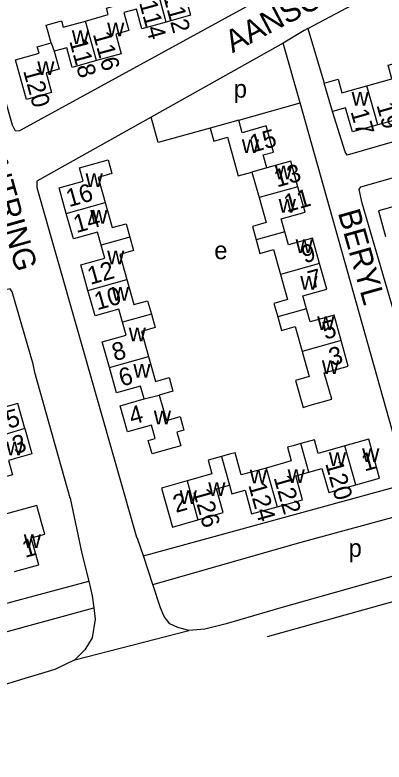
# Model space of a CAD drawing. Extents: x 159441 to 162086, y 388175 to 389787.
# Drawn here: x 160007.5 to 160090.5, y 388254.7 to 388422.7 of the extents above; entities that cross this region are included whole.
import ezdxf

# ---------------------------------------------------------------- set-up
doc = ezdxf.new("R2010")
doc.units = 0
for name, color, linetype in [('BLT_Basislijn', 7, 'Continuous'), ('BLT_Bebouwing', 7, 'Continuous'), ('BLT_Centroide', 7, 'Continuous'), ('BLT_Huisnummer', 7, 'Continuous'), ('BLT_Huisnummer_ tussenligend', 7, 'Continuous'), ('BLT_Onderverdeling_panden', 7, 'Continuous'), ('BLT_Straatnaam', 7, 'Continuous'), ('BLT_Vlakafsluiter', 7, 'Continuous')]:
    doc.layers.add(name, color=color, linetype=linetype)

msp = doc.modelspace()

# ---------------------------------------------------------------- linework, layer by layer
at = {"layer": 'BLT_Basislijn'}
for p, q in [((160073.38, 388419.71), (160077.07, 388407.41)), ((160067.82, 388416.4), (160038.15, 388399.75)), ((160071.61, 388402.93), (160067.82, 388416.4)), ((160057.83, 388399.05), (160071.61, 388402.93)), ((160085.3, 388384.03), (160149.53, 388402.41)), ((160084.91, 388383.45), (160085.3, 388384.03)), ((160085.56, 388380.39), (160084.91, 388383.45)), ((160103.05, 388320.42), (160085.56, 388380.39)), ((160036.37, 388301.08), (160035.16, 388304.78)), ((160038.47, 388294.65), (160036.37, 388301.08)), ((160040.2, 388289.36), (160038.47, 388294.65)), ((160003.13, 388283.34), (160025.21, 388289.39))]:
    msp.add_line(p, q, dxfattribs=at)
for points in [[(160044.18, 388511.83), (160047.34, 388500), (160052.91, 388480.91), (160067.59, 388429.07), (160008.55, 388396.67), (160007.63, 388396.55), (160006.91, 388397.91), (159983.72, 388479.59)], [(160073.38, 388419.71), (160083.44, 388425.01), (160135.09, 388453.64), (160136.7, 388454.22), (160149.05, 388411.9), (160149.19, 388410.5), (160082.23, 388391.17), (160081.75, 388391.93), (160078.89, 388400.97)], [(160073.38, 388419.71), (160072.51, 388419.26), (160067.82, 388416.4)], [(160036.37, 388301.08), (160095.52, 388317.29), (160095.65, 388317.66), (160071.61, 388402.93)], [(160038.15, 388399.75), (160012.44, 388385.32), (160012.38, 388383.92), (160034.86, 388305.25), (160035.16, 388304.78)], [(160051.37, 388397.24), (160039.73, 388394.02), (160038.15, 388399.75)], [(160019.88, 388314.03), (160011.93, 388342.3), (160011.62, 388344.16), (160006.84, 388360.46), (160006.44, 388361.1), (160003, 388360.41), (159981, 388354.14)], [(160019.88, 388314.03), (160022.57, 388301.64), (160024.08, 388295.36)], [(160038.47, 388294.65), (160071.9, 388304.16), (160111.29, 388314.87)], [(160114.54, 388302.55), (160106.38, 388300.38), (160067.3, 388289.38), (160054.99, 388285.76), (160050.23, 388284.61), (160046.62, 388284.28)], [(160064.32, 388282.94), (160118.04, 388297.92), (160125.75, 388300.05)], [(159963.91, 388279.25), (159964.78, 388279.48), (160024.08, 388295.36)], [(160024.08, 388295.36), (160024.87, 388292.12), (160025.21, 388289.39)], [(160025.21, 388289.39), (160025.52, 388286.87), (160024.87, 388282.6), (160023.22, 388279.97), (160020.93, 388277.68)], [(160046.62, 388284.28), (160044.15, 388284.94), (160042.35, 388285.76), (160041.03, 388287.4), (160040.2, 388289.36)], [(160020.93, 388277.68), (160016.49, 388275.54), (160008.94, 388273.24), (159998.27, 388269.96), (159985.47, 388265.69), (159956.34, 388254.7)]]:
    msp.add_lwpolyline(points, dxfattribs=at)
at = {"layer": 'BLT_Bebouwing'}
for p, q in [((160078.89, 388400.97), (160077.07, 388407.41)), ((160057.83, 388399.05), (160051.37, 388397.24)), ((160060.78, 388387.39), (160062.39, 388381.65))]:
    msp.add_line(p, q, dxfattribs=at)
for points in [[(160047.65, 388431.92), (160048.75, 388427.89), (160045.8, 388427.08), (160047.01, 388422.64), (160041.53, 388421.11)], [(160023.39, 388421.36), (160028.49, 388422.79), (160028.09, 388424.23), (160031.21, 388425.11)], [(160032, 388423.24), (160033.09, 388419.21), (160030.15, 388418.41), (160031.36, 388413.97), (160025.87, 388412.45)], [(160041.53, 388421.11), (160036.05, 388419.58), (160034.84, 388424.02), (160032, 388423.24)], [(160015.64, 388416.46), (160014.53, 388420.43), (160017.95, 388421.39), (160018.36, 388419.95), (160023.39, 388421.36)], [(160016.3, 388414.54), (160017.43, 388410.53), (160014.5, 388409.71), (160015.74, 388405.3), (160010.11, 388403.72), (160007.61, 388412.65), (160012.91, 388414.14), (160012.51, 388415.58), (160015.64, 388416.46)], [(160025.87, 388412.45), (160020.37, 388410.92), (160019.13, 388415.33), (160016.3, 388414.54)], [(160086.65, 388406.77), (160092.28, 388408.35), (160091.42, 388411.42), (160094.42, 388412.27)], [(160077.07, 388407.41), (160080.15, 388408.27), (160081.01, 388405.19), (160086.65, 388406.77)], [(160096.23, 388405.84), (160093.29, 388405.02), (160094.81, 388399.62), (160089.1, 388398.02)], [(160089.1, 388398.02), (160083.39, 388396.42), (160081.84, 388401.8), (160078.89, 388400.97)], [(160064.14, 388388.33), (160063.35, 388391.23), (160065.66, 388391.86), (160064.01, 388397.75), (160058.62, 388396.24), (160057.83, 388399.05)], [(160051.37, 388397.24), (160052.19, 388394.34), (160055.27, 388395.2), (160057.7, 388386.53), (160060.78, 388387.39)], [(160019.05, 388378.09), (160017.44, 388383.83), (160022.84, 388385.34), (160022.01, 388388.32), (160028.46, 388390.12), (160029.32, 388387.04), (160026.24, 388386.18), (160027.82, 388380.55)], [(160071.15, 388384.1), (160069.55, 388389.82), (160064.14, 388388.33)], [(160103.22, 388376.36), (160100.75, 388385.16), (160094.65, 388383.43), (160095.5, 388380.4), (160089.25, 388378.64), (160090.86, 388372.91)], [(160068.2, 388373.95), (160067.38, 388376.88), (160072.75, 388378.38), (160071.15, 388384.1)], [(160062.39, 388381.65), (160063.97, 388376.02), (160060.89, 388375.15), (160061.73, 388372.15)], [(160027.82, 388380.55), (160029.39, 388374.91), (160032.49, 388375.78), (160033.33, 388372.75)], [(160026.87, 388370.94), (160026.06, 388373.87), (160020.65, 388372.36), (160019.05, 388378.09)], [(160033.33, 388372.75), (160034.18, 388369.73), (160031.09, 388368.87), (160032.67, 388363.23)], [(160076, 388366.8), (160074.4, 388372.52), (160069.01, 388371.03), (160068.2, 388373.95)], [(160023.91, 388360.78), (160022.3, 388366.51), (160027.68, 388368.03), (160026.87, 388370.94)], [(160061.73, 388372.15), (160062.59, 388369.07), (160065.67, 388369.94), (160067.24, 388364.34)], [(160073.05, 388356.64), (160072.22, 388359.57), (160077.61, 388361.08), (160076, 388366.8)], [(160067.24, 388364.34), (160068.82, 388358.7), (160065.74, 388357.84), (160066.58, 388354.83)], [(160032.67, 388363.23), (160034.24, 388357.59), (160037.33, 388358.45), (160038.17, 388355.43)], [(160031.7, 388353.62), (160030.89, 388356.54), (160025.52, 388355.05), (160023.91, 388360.78)], [(160080.85, 388349.48), (160079.25, 388355.22), (160073.87, 388353.71), (160073.05, 388356.64)], [(160038.17, 388355.43), (160039.02, 388352.41), (160035.94, 388351.55), (160037.51, 388345.94)], [(160066.58, 388354.83), (160067.43, 388351.79), (160070.52, 388352.65), (160072.09, 388347.04)], [(160028.74, 388343.47), (160027.12, 388349.2), (160032.52, 388350.7), (160031.7, 388353.62)], [(160072.09, 388347.04), (160073.67, 388341.38), (160070.59, 388340.51), (160072.28, 388334.47), (160073.91, 388334.93), (160078.73, 388336.28), (160077.06, 388342.23), (160082.45, 388343.74), (160080.85, 388349.48)], [(160037.51, 388345.94), (160039.09, 388340.29), (160042.17, 388341.15), (160043.03, 388338.09), (160039.95, 388337.23)], [(160036.56, 388336.37), (160035.75, 388339.26), (160030.36, 388337.74), (160028.74, 388343.47)], [(160009.74, 388329.7), (160008.15, 388335.37), (160002.94, 388333.92), (160002.17, 388336.65)], [(160039.95, 388337.23), (160041.55, 388331.52), (160044.63, 388332.38), (160045.49, 388329.31), (160043.92, 388328.87), (160044.77, 388325.84), (160043.13, 388325.39), (160038.32, 388324.04), (160037.48, 388327.05), (160039.03, 388327.48), (160038.2, 388330.46), (160032.82, 388328.96), (160031.17, 388334.85), (160036.56, 388336.37)], [(160009.74, 388329.7), (160011.32, 388324.03), (160006.02, 388322.54), (160006.94, 388319.26), (160001.58, 388317.76), (160001.48, 388318.09), (159997.9, 388317.09), (159997.28, 388319.28), (160000.01, 388321.9), (159998.75, 388326.38)], [(160084.13, 388317.04), (160089.49, 388318.56), (160087.06, 388327.29), (160081.67, 388325.78)], [(160071.81, 388326.34), (160070.03, 388325.84), (160068.79, 388325.49), (160069.65, 388322.41), (160064.02, 388320.83)], [(160081.67, 388325.78), (160075.71, 388324.11), (160074.84, 388327.19), (160071.81, 388326.34)], [(160064.02, 388320.83), (160058.39, 388319.26), (160056.99, 388324.26), (160055.76, 388323.92), (160053.93, 388323.4)], [(160053.93, 388323.4), (160050.95, 388322.57), (160051.81, 388319.49), (160046.2, 388317.91)], [(160073.62, 388319.89), (160076.54, 388320.71), (160078.07, 388315.32), (160084.13, 388317.04)], [(160066.47, 388312.09), (160072.2, 388313.69), (160070.69, 388319.07), (160073.62, 388319.89)], [(160046.2, 388317.91), (160040.46, 388316.3), (160042.92, 388307.56), (160048.65, 388309.18)], [(160048.65, 388309.18), (160054.33, 388310.79), (160052.86, 388316.16), (160055.73, 388316.96)], [(160055.73, 388316.96), (160056.27, 388315.04), (160059.24, 388315.86), (160060.73, 388310.49), (160066.47, 388312.09)], [(160007.38, 388297.53), (160012.9, 388299.06), (160011.18, 388305.1), (160014.2, 388305.98), (160013.44, 388308.61), (160012.39, 388312.43), (160003.9, 388310.09), (160004.95, 388306.28)]]:
    msp.add_lwpolyline(points, dxfattribs=at)
at = {"layer": 'BLT_Onderverdeling_panden'}
for p, q in [((160041.53, 388421.11), (160039.07, 388430.03)), ((160025.87, 388412.45), (160023.39, 388421.36)), ((160015.64, 388416.46), (160016.3, 388414.54)), ((160089.1, 388398.02), (160086.65, 388406.77)), ((160064.14, 388388.33), (160060.78, 388387.39)), ((160071.15, 388384.1), (160062.39, 388381.65)), ((160019.05, 388378.09), (160027.82, 388380.55)), ((160033.33, 388372.75), (160026.87, 388370.94)), ((160068.2, 388373.95), (160061.73, 388372.15)), ((160076, 388366.8), (160067.24, 388364.34)), ((160023.91, 388360.78), (160032.67, 388363.23)), ((160073.05, 388356.64), (160066.58, 388354.83)), ((160038.17, 388355.43), (160031.7, 388353.62)), ((160080.85, 388349.48), (160072.09, 388347.04)), ((160028.74, 388343.47), (160037.51, 388345.94)), ((160036.56, 388336.37), (160039.95, 388337.23)), ((160009.74, 388329.7), (159998.75, 388326.38)), ((160073.62, 388319.89), (160071.81, 388326.34)), ((160084.13, 388317.04), (160081.67, 388325.78)), ((160053.93, 388323.4), (160055.73, 388316.96)), ((160064.02, 388320.83), (160066.47, 388312.09)), ((160046.2, 388317.91), (160048.65, 388309.18))]:
    msp.add_line(p, q, dxfattribs=at)
at = {"layer": 'BLT_Vlakafsluiter'}
msp.add_line((160020.93, 388277.68), (160046.62, 388284.28), dxfattribs=at)

# ---------------------------------------------------------------- texts
at = {"layer": 'BLT_Centroide'}
for s, p in [('w', (160028.23, 388417.91)), ('w', (160020.29, 388416.16)), ('w', (160012.52, 388409.22)), ('p', (160056.71, 388404.12)), ('w', (160083.2, 388402.34)), ('w', (160058.52, 388391.67)), ('w', (160065.97, 388385.75)), ('w', (160023.38, 388384)), ('w', (160066.81, 388378.22)), ('w', (160024.43, 388375.75)), ('e', (160052.32, 388367.8)), ('w', (160070.62, 388369.16)), ('w', (160028.23, 388366.67)), ('w', (160071.67, 388360.92)), ('w', (160029.29, 388358.44)), ('w', (160075.47, 388351.84)), ('w', (160033.08, 388349.34)), ('w', (160034.12, 388341.16)), ('w', (160076.52, 388341.97)), ('w', (160038.73, 388330.62)), ('w', (160005.5, 388323.69)), ('w', (160078.09, 388321.25)), ('w', (160085.58, 388322.16)), ('w', (160068.81, 388317.47)), ('w', (160060.3, 388317.38)), ('w', (160050.97, 388314.55)), ('w', (160044.55, 388312.73)), ('w', (160009.48, 388302.83)), ('p', (160082.53, 388300.84))]:
    msp.add_text(s, height=4, dxfattribs=at).set_placement(p)
at = {"layer": 'BLT_Huisnummer'}
for s, rotation, p in [('114', 285.2944, (160035.39, 388425.5)), ('120', 285.2944, (160009.31, 388410.17)), ('17', 285.9763, (160082.93, 388401)), ('15', 15.6588, (160060.92, 388391.72)), ('16', 15.8133, (160019.64, 388379.47)), ('11', 15.6588, (160068.63, 388378.31)), ('12', 15.8133, (160024.44, 388362)), ('7', 15.6588, (160074.02, 388361.11)), ('8', 15.8133, (160029.95, 388344.83)), ('3', 15.6588, (160078.71, 388343.74)), ('4', 15.8133, (160033.79, 388330.48)), ('3', 15.6326, (160007.52, 388323.93)), ('1', 15.6588, (160086.08, 388320.02)), ('120', 285.812, (160077.25, 388321.85)), ('126', 285.812, (160047.48, 388315.67)), ('2', 15.8133, (160043.68, 388310.72)), ('1', 15.5761, (160009.77, 388300.6))]:
    msp.add_text(s, height=4, rotation=rotation, dxfattribs=at).set_placement(p)
at = {"layer": 'BLT_Huisnummer_ tussenligend'}
for s, rotation, p in [('112', 285.2944, (160040.81, 388426.95)), ('116', 285.2944, (160024.99, 388418.43)), ('118', 285.2944, (160019.69, 388416.86)), ('19', 285.9763, (160088.76, 388402.45)), ('13', 15.6588, (160066.43, 388383.91)), ('14', 15.8133, (160021.31, 388373.65)), ('9', 15.6588, (160072.57, 388366.84)), ('10', 15.8133, (160025.99, 388356.28)), ('5', 15.6588, (160077.25, 388349.67)), ('6', 15.8133, (160031.5, 388339.11)), ('5', 15.6326, (160006.06, 388329.65)), ('122', 285.812, (160065.65, 388318.67)), ('124', 285.812, (160059.94, 388317.02))]:
    msp.add_text(s, height=4, rotation=rotation, dxfattribs=at).set_placement(p)
at = {"layer": 'BLT_Straatnaam'}
for s, rotation, p in [('AANSCHOT', 27.723, (160056.42, 388414.1)), ('DIAMANTRING', 285.6488, (159995.21, 388409.73)), ('BERYL', 285.7389, (160080.09, 388378.25))]:
    msp.add_text(s, height=5, rotation=rotation, dxfattribs=at).set_placement(p)

doc.saveas('drawing.dxf')
